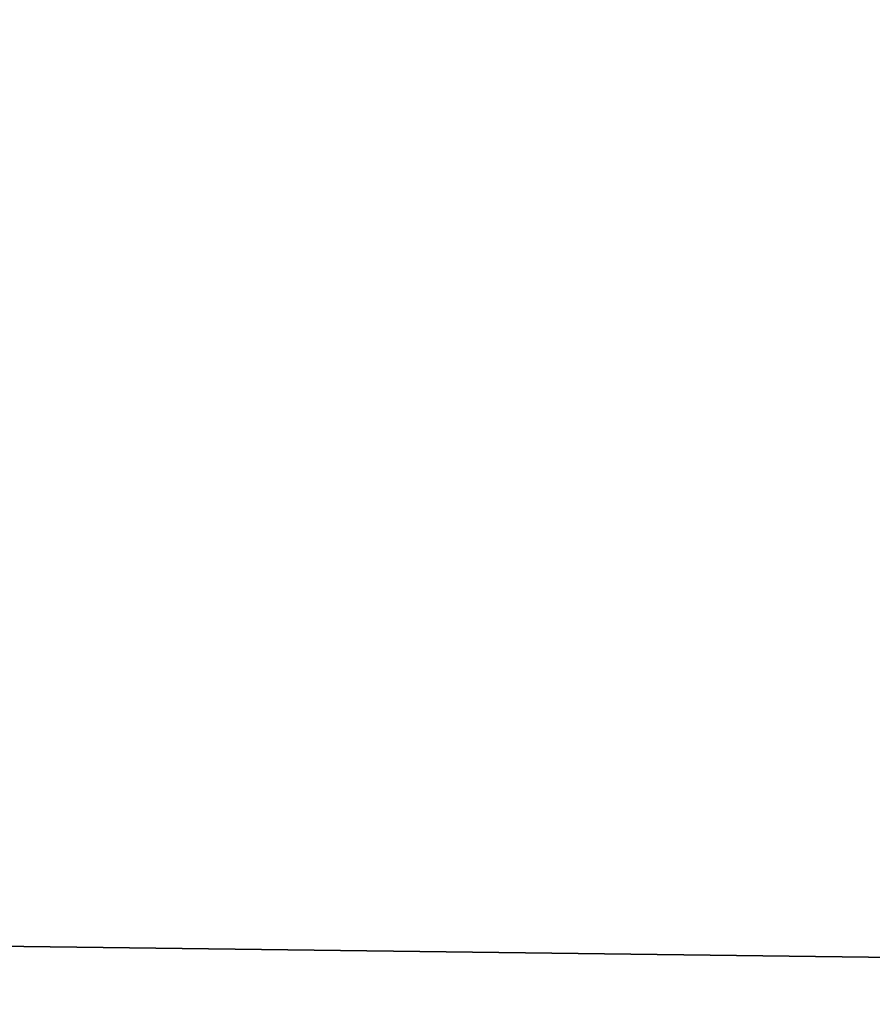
# Model space of a CAD drawing. Extents: x -200 to 200, y -832 to 754.
# Tile 936 of 1056: x -95.499 to -95.219, y 675.669 to 675.993. Entities that reach past the tile are written whole.
import ezdxf

# ---------------------------------------------------------------- set-up
doc = ezdxf.new("R2010")
doc.units = 0
doc.header["$LTSCALE"] = 74.25
for name, color, linetype in [('1714', 7, 'CONTINUOUS'), ('740', 7, 'CONTINUOUS'), ('829', 7, 'CONTINUOUS'), ('830', 7, 'CONTINUOUS'), ('832', 7, 'CONTINUOUS'), ('850', 7, 'CONTINUOUS')]:
    doc.layers.add(name, color=color, linetype=linetype)

msp = doc.modelspace()

# ---------------------------------------------------------------- linework, layer by layer
at = {"layer": '1714', "color": 7, "linetype": 'CONTINUOUS'}
for points in [[(-100, 676.85832, 68.65), (-100, 675.63358, 68.62499), (-94.92357, 672.24372, 68.55), (-100, 676.85832, 68.65)], [(-93.6654, 674.39771, 68.65), (-100, 676.85832, 68.65), (-94.92357, 672.24372, 68.55), (-93.6654, 674.39771, 68.65)]]:
    msp.add_3dface(points, dxfattribs=at)
at = {"layer": '740', "color": 7, "linetype": 'CONTINUOUS'}
for points in [[(160, 676.5, 9.52628), (-160, 676.5, 9.52628), (-160, 672.47372, 5.5), (160, 676.5, 9.52628)], [(160, 676.5, -9.52628), (160, 672.47372, -5.5), (-160, 676.5, -9.52628), (160, 676.5, -9.52628)], [(160, 672.47372, 5.5), (160, 676.5, 9.52628), (-160, 672.47372, 5.5), (160, 672.47372, 5.5)], [(160, 672.47372, -5.5), (-160, 672.47372, -5.5), (-160, 676.5, -9.52628), (160, 672.47372, -5.5)]]:
    msp.add_3dface(points, dxfattribs=at)
at = {"layer": '829', "color": 7, "linetype": 'CONTINUOUS'}
msp.add_3dface([(-93.99037, 676.44403, 68.65), (-100, 676.85832, 68.65), (-93.6654, 674.39771, 68.65), (-93.99037, 676.44403, 68.65)], dxfattribs=at)
at = {"layer": '830', "color": 7, "linetype": 'CONTINUOUS'}
for points in [[(-104.48799, 676.32146, 15.65), (-100, 677.5, 15.65), (-92.44463, 673.96071, 15.65), (-104.48799, 676.32146, 15.65)], [(-104.48799, 676.32146, 15.65), (-92.44463, 673.96071, 15.65), (-100, 674.6, 15.65), (-104.48799, 676.32146, 15.65)]]:
    msp.add_3dface(points, dxfattribs=at)
at = {"layer": '832', "color": 7, "linetype": 'CONTINUOUS'}
for points in [[(-100, 678.5, 16.65), (-95.91032, 677.62711, 27.05004), (-92.85103, 675.70524, 16.65), (-100, 678.5, 16.65)], [(-95.91032, 677.62711, 27.05004), (-94.85092, 677.09874, 30.15), (-92.85103, 675.70524, 16.65), (-95.91032, 677.62711, 27.05004)]]:
    msp.add_3dface(points, dxfattribs=at)
at = {"layer": '850', "color": 7, "linetype": 'CONTINUOUS'}
for points in [[(-100, 678.5, 16.65), (-92.85103, 675.70524, 16.65), (-100, 678.20711, 15.94289), (-100, 678.5, 16.65)], [(-92.85103, 675.70524, 16.65), (-100, 677.5, 15.65), (-100, 678.20711, 15.94289), (-92.85103, 675.70524, 16.65)], [(-92.44463, 673.96071, 15.65), (-100, 677.5, 15.65), (-92.85103, 675.70524, 16.65), (-92.44463, 673.96071, 15.65)]]:
    msp.add_3dface(points, dxfattribs=at)

doc.saveas('drawing.dxf')
